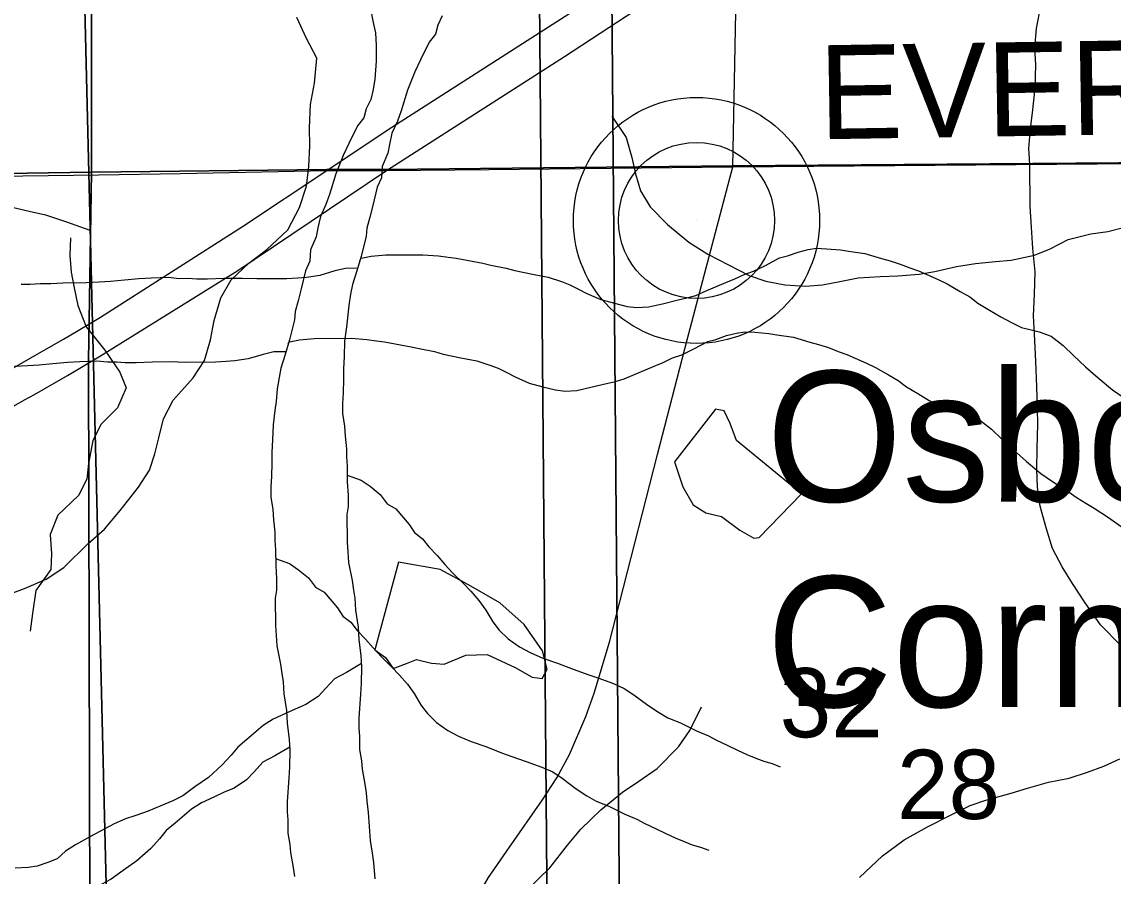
# Model space of a CAD drawing. Extents: x -21.1 to 50.3, y 0 to 22.1.
# Drawn here: x 6.48 to 7.139, y 17.385 to 17.901 of the extents above; entities that cross this region are included whole.
import ezdxf

# ---------------------------------------------------------------- set-up
doc = ezdxf.new("R2010")
doc.units = 0
for name, color, linetype in [('GM_X_County_Road', 7, 'Continuous'), ('GM_X_County_Road_Text', 7, 'Continuous'), ('GM_X_Interstate_Route', 7, 'Continuous'), ('GM_X_Minor_Lake', 7, 'Continuous'), ('GM_X_Minor_River', 7, 'Continuous'), ('GM_X_Section', 7, 'Continuous'), ('GM_X_Section_Text', 7, 'Continuous'), ('GM_X_State_Route', 7, 'Continuous'), ('GM_X_Unincorporated', 7, 'Continuous'), ('GM_X_Unincorporated_Location', 7, 'Continuous'), ('GM_X_Unincorporated_Text', 7, 'Continuous'), ('SH_Cut_Line', 7, 'Continuous')]:
    doc.layers.add(name, color=color, linetype=linetype)

msp = doc.modelspace()

# ---------------------------------------------------------------- linework, layer by layer
at = {"layer": 'GM_X_County_Road'}
for p, q in [((6.90953, 17.8137), (7.58389, 17.81891)), ((6.7621, 17.81207), (6.90953, 17.8137)), ((6.52645, 17.80868), (6.57567, 17.80968))]:
    msp.add_line(p, q, dxfattribs=at)
for points in [[(6.90953, 17.8137), (6.91225, 17.9491)], [(6.57567, 17.80968), (6.66427, 17.81148), (6.70018, 17.81138), (6.7621, 17.81207)], [(6.59765, 16.94407), (6.62083, 17.01292), (6.65371, 17.10253), (6.67303, 17.15782), (6.69358, 17.21639), (6.70468, 17.24599), (6.72523, 17.30497), (6.7388, 17.34053), (6.75215, 17.36725), (6.76186, 17.38402), (6.77456, 17.40219), (6.79449, 17.43096), (6.80312, 17.44411), (6.81093, 17.45829), (6.8208, 17.48131), (6.82573, 17.49549), (6.83498, 17.52632), (6.84135, 17.55057), (6.86396, 17.63977), (6.88205, 17.70903), (6.90953, 17.8137)], [(6.44811, 17.80768), (6.48046, 17.8081), (6.52645, 17.80868)]]:
    msp.add_lwpolyline(points, dxfattribs=at)
at = {"layer": 'GM_X_Interstate_Route'}
for points in [[(6.52734, 17.7228), (6.61326, 17.77751), (6.66427, 17.81148), (6.70057, 17.83571), (6.8083, 17.90468), (6.91231, 17.97286), (7.02146, 18.04363), (7.17586, 18.14395), (7.20054, 18.16004), (7.22207, 18.17407), (7.33433, 18.24726), (7.48634, 18.34577), (7.69968, 18.48506), (7.71733, 18.49655), (7.80078, 18.55084), (8.12382, 18.76024), (8.12551, 18.76133)], [(6.62028, 17.75763), (6.70018, 17.81138), (6.80791, 17.88035), (6.86133, 17.91555)], [(6.52748, 17.69941), (6.6104, 17.75098), (6.62028, 17.75763)], [(5.79071, 17.43558), (5.83567, 17.44526), (5.86128, 17.45116), (5.88403, 17.45672), (5.9075, 17.46281), (5.93472, 17.46979), (5.98291, 17.48305), (6.03342, 17.49864), (6.0696, 17.51064), (6.12209, 17.52926), (6.15541, 17.5418), (6.18676, 17.55398), (6.21739, 17.56617), (6.25894, 17.5839), (6.30247, 17.60396), (6.35316, 17.62778), (6.38863, 17.6457), (6.41245, 17.65806), (6.44601, 17.67606), (6.47202, 17.69051), (6.49191, 17.70199), (6.50493, 17.70944), (6.51383, 17.71475), (6.52734, 17.7228)], [(6.46088, 17.66107), (6.48155, 17.67283), (6.48747, 17.67594), (6.50736, 17.68754), (6.52748, 17.69941)]]:
    msp.add_lwpolyline(points, dxfattribs=at)
at = {"layer": 'GM_X_Minor_Lake'}
for points in [[(6.91177, 17.64822), (6.90789, 17.65845), (6.9044, 17.66601), (6.89908, 17.6671), (6.87432, 17.63533), (6.87939, 17.62018), (6.88556, 17.60922), (6.89319, 17.60436), (6.9027, 17.60217), (6.91378, 17.59391), (6.92217, 17.58905), (6.92559, 17.58947), (6.95115, 17.61592)], [(6.95115, 17.61592), (6.91177, 17.64822)], [(6.6932, 17.52155), (6.69969, 17.51705), (6.70431, 17.51026), (6.71225, 17.51337), (6.7183, 17.51571), (6.72742, 17.51352), (6.73502, 17.51283), (6.74825, 17.51827), (6.76115, 17.51877), (6.77792, 17.51095), (6.78822, 17.50497), (6.7943, 17.50427), (6.79728, 17.51), (6.79453, 17.52099), (6.78338, 17.53684), (6.76884, 17.55), (6.74977, 17.56084), (6.7326, 17.57017), (6.70752, 17.5745)], [(6.70752, 17.5745), (6.6932, 17.52155)]]:
    msp.add_lwpolyline(points, dxfattribs=at)
at = {"layer": 'GM_X_Minor_River'}
for points in [[(6.69038, 17.91021), (6.69235, 17.89996), (6.69352, 17.89465), (6.69394, 17.88706), (6.69399, 17.87756), (6.6933, 17.86654), (6.69219, 17.86045), (6.6907, 17.85437), (6.68806, 17.84865), (6.68657, 17.84333), (6.68279, 17.83837), (6.67752, 17.8277), (6.67414, 17.82047), (6.66963, 17.80943), (6.6659, 17.79687), (6.66365, 17.79078), (6.66026, 17.78354), (6.65878, 17.7767), (6.65767, 17.77137), (6.65428, 17.76338), (6.65394, 17.75654), (6.65131, 17.75082), (6.64871, 17.73979), (6.64685, 17.73257), (6.64498, 17.7261), (6.64463, 17.72116), (6.64165, 17.70899), (6.63903, 17.70023), (6.63641, 17.69186), (6.6353, 17.68616), (6.6342, 17.67931), (6.63348, 17.67171), (6.63275, 17.66639), (6.63166, 17.65765), (6.63133, 17.64853), (6.63099, 17.64093), (6.63102, 17.63447), (6.63069, 17.62649), (6.63035, 17.62003), (6.63038, 17.61395), (6.63156, 17.60636), (6.63198, 17.60029), (6.63278, 17.59269), (6.63281, 17.58775), (6.63322, 17.58206), (6.63327, 17.57256), (6.6337, 17.56459), (6.63374, 17.55775), (6.633, 17.55281), (6.6331, 17.53609), (6.63351, 17.5304), (6.63393, 17.52394), (6.63627, 17.51294), (6.63707, 17.50724), (6.63786, 17.50231), (6.63828, 17.49509), (6.63986, 17.48485), (6.64028, 17.47725), (6.64148, 17.46738), (6.64189, 17.46093), (6.64157, 17.45067), (6.64123, 17.44421), (6.64016, 17.42977), (6.6402, 17.42369), (6.64061, 17.41875), (6.64065, 17.41077)], [(7.14399, 17.52428), (7.13174, 17.5367), (7.12212, 17.55066), (7.11482, 17.56161), (7.10865, 17.57181), (7.10286, 17.58277), (7.09895, 17.59528), (7.09542, 17.60854), (7.0938, 17.61992), (7.09332, 17.63056), (7.09359, 17.64347), (7.09383, 17.65791), (7.09375, 17.66741), (7.09325, 17.6807), (7.09273, 17.6959), (7.09182, 17.7126), (7.09134, 17.72362), (7.09199, 17.73654), (7.09224, 17.75022), (7.09098, 17.76427), (7.0901, 17.77717), (7.08923, 17.78971), (7.089, 17.81516), (7.08853, 17.82465), (7.08957, 17.83682), (7.09062, 17.84633), (7.09238, 17.86116), (7.09264, 17.87522), (7.09216, 17.88548), (7.09319, 17.89726), (7.09573, 17.91096)], [(6.46887, 17.55403), (6.48147, 17.55877), (6.49447, 17.56428), (6.50522, 17.57133), (6.51988, 17.58592), (6.52989, 17.59451), (6.53918, 17.60576), (6.55041, 17.62003), (6.55703, 17.63018), (6.56022, 17.64001), (6.56265, 17.64985), (6.56549, 17.66121), (6.57136, 17.67251), (6.58334, 17.68601), (6.59034, 17.69654), (6.59395, 17.70902), (6.59604, 17.72076), (6.60005, 17.73438), (6.60629, 17.7453), (6.61708, 17.7554), (6.62784, 17.76359), (6.64057, 17.77555), (6.64761, 17.78912), (6.65199, 17.80197), (6.65331, 17.81373), (6.65388, 17.82626), (6.65368, 17.83728), (6.65427, 17.85132), (6.65675, 17.8642), (6.65813, 17.87938), (6.65186, 17.89125), (6.64597, 17.90387)], [(6.73399, 17.90488), (6.73135, 17.89917), (6.72986, 17.89384), (6.72608, 17.88889), (6.72081, 17.87822), (6.71743, 17.87098), (6.71292, 17.85994), (6.70919, 17.84739), (6.70694, 17.8413), (6.70355, 17.83406), (6.70207, 17.82721), (6.70096, 17.82189), (6.69757, 17.81389), (6.69723, 17.80705), (6.6946, 17.80134), (6.692, 17.79031), (6.69013, 17.78308), (6.68827, 17.77661), (6.68791, 17.77167), (6.68493, 17.7595), (6.68232, 17.75075), (6.6797, 17.74238), (6.67859, 17.73667), (6.67749, 17.72983), (6.67677, 17.72223), (6.67604, 17.71691), (6.67495, 17.70816), (6.67461, 17.69904), (6.67428, 17.69145), (6.67431, 17.68499), (6.67398, 17.67701), (6.67363, 17.67055), (6.67367, 17.66447), (6.67485, 17.65688), (6.67527, 17.6508), (6.67607, 17.64321), (6.6761, 17.63827), (6.67651, 17.63257), (6.67656, 17.62308), (6.67699, 17.6151), (6.67703, 17.60827), (6.67629, 17.60332), (6.67639, 17.58661), (6.6768, 17.58091), (6.67722, 17.57446), (6.67956, 17.56345), (6.68036, 17.55776), (6.68115, 17.55283), (6.68157, 17.54561), (6.68315, 17.53536), (6.68357, 17.52777), (6.68476, 17.5179), (6.68518, 17.51144), (6.68486, 17.50118), (6.68451, 17.49472), (6.68345, 17.48028), (6.68349, 17.4742), (6.6839, 17.46927), (6.68394, 17.46129)], [(6.83642, 17.84432), (6.84514, 17.83143), (6.84854, 17.81929), (6.85081, 17.80943), (6.85384, 17.79919), (6.85952, 17.78933), (6.87013, 17.77871), (6.88301, 17.76809), (6.89438, 17.76089), (6.91939, 17.748), (6.92962, 17.74458), (6.94099, 17.74231), (6.9535, 17.74155), (6.96373, 17.74231), (6.97435, 17.74421), (6.98534, 17.74649), (6.99861, 17.74725), (7.00922, 17.74763), (7.02211, 17.74877), (7.03159, 17.75028), (7.04486, 17.75332), (7.05623, 17.75522), (7.06836, 17.75636), (7.07784, 17.75712), (7.09186, 17.76015), (7.10134, 17.76394), (7.11234, 17.76964), (7.12599, 17.77305), (7.13622, 17.77457), (7.1457, 17.77685)], [(6.47138, 17.7899), (6.48432, 17.78687), (6.49421, 17.7846), (6.50678, 17.78044), (6.52101, 17.7754)], [(6.50926, 17.7707), (6.50887, 17.76008), (6.50963, 17.74985), (6.51151, 17.74036), (6.51378, 17.72974), (6.51871, 17.71685), (6.53007, 17.70282), (6.53916, 17.68954), (6.54294, 17.68006), (6.53763, 17.66793), (6.52777, 17.65806), (6.52284, 17.6482), (6.52018, 17.63417), (6.51904, 17.62469), (6.5141, 17.61483), (6.50159, 17.60307), (6.49703, 17.59131), (6.49778, 17.57955), (6.4974, 17.57007), (6.48829, 17.55755), (6.48639, 17.54352), (6.48487, 17.5329)], [(6.68419, 17.75702), (6.68494, 17.75836), (6.69103, 17.75953), (6.69978, 17.76034), (6.72223, 17.76046), (6.73175, 17.75976), (6.73747, 17.75903), (6.74242, 17.7583), (6.75842, 17.75534), (6.76338, 17.75423), (6.77252, 17.75238), (6.77786, 17.75089), (6.78853, 17.74867), (6.79806, 17.74682), (6.80607, 17.74421), (6.81103, 17.74234), (6.81637, 17.73971), (6.82133, 17.73707), (6.82973, 17.73332), (6.83811, 17.73109), (6.84574, 17.72923), (6.85145, 17.7285), (6.85868, 17.72892), (6.86704, 17.73087), (6.87654, 17.7332), (6.88187, 17.73437), (6.88719, 17.73592), (6.89251, 17.73822), (6.90542, 17.74361), (6.91073, 17.74592), (6.91643, 17.74861), (6.92213, 17.75054), (6.92934, 17.754), (6.93769, 17.7586), (6.94263, 17.75977), (6.94909, 17.76209), (6.95517, 17.76364), (6.96011, 17.76443), (6.96621, 17.76408), (6.97458, 17.76337), (6.97954, 17.76263), (6.98944, 17.76117), (6.99935, 17.75818), (7.00469, 17.75669), (7.01079, 17.75483), (7.01651, 17.75258), (7.02185, 17.75071), (7.02682, 17.74846), (7.03368, 17.74545), (7.03903, 17.74282), (7.04705, 17.73831), (7.05277, 17.73492), (7.05774, 17.73115), (7.06462, 17.72701), (7.07149, 17.72287), (7.07798, 17.71948), (7.08409, 17.71648), (7.08981, 17.71499), (7.09476, 17.71388), (7.10201, 17.71126), (7.10927, 17.7056), (7.1154, 17.69956), (7.12267, 17.69276), (7.13032, 17.68596), (7.13911, 17.67879), (7.14676, 17.67352)], [(6.68279, 17.75231), (6.67546, 17.75223), (6.669, 17.75068), (6.65988, 17.74797), (6.65189, 17.74678), (6.64657, 17.74637), (6.6401, 17.74596), (6.62183, 17.74586), (6.61307, 17.74619), (6.60203, 17.74613), (6.59214, 17.7457), (6.58567, 17.74566), (6.58033, 17.74601), (6.57501, 17.74598), (6.56853, 17.74671), (6.55826, 17.74627), (6.55065, 17.74585), (6.5419, 17.74504), (6.53353, 17.74423), (6.52668, 17.74382), (6.51868, 17.74339), (6.5046, 17.74332), (6.49737, 17.7429), (6.4909, 17.74286), (6.48481, 17.74245), (6.47948, 17.74242)], [(6.6409, 17.7065), (6.64165, 17.70784), (6.64774, 17.70902), (6.65649, 17.70983), (6.67894, 17.70995), (6.68846, 17.70924), (6.69418, 17.70851), (6.69913, 17.70778), (6.71513, 17.70483), (6.72009, 17.70372), (6.72923, 17.70187), (6.73457, 17.70038), (6.74524, 17.69815), (6.75477, 17.69631), (6.76278, 17.69369), (6.76774, 17.69182), (6.77308, 17.68919), (6.77804, 17.68656), (6.78644, 17.68281), (6.79482, 17.68057), (6.80245, 17.67872), (6.80816, 17.67799), (6.81539, 17.6784), (6.82375, 17.68035), (6.83326, 17.68268), (6.83858, 17.68385), (6.8439, 17.6854), (6.84922, 17.68771), (6.86213, 17.6931), (6.86745, 17.6954), (6.87314, 17.6981), (6.87884, 17.70003), (6.88605, 17.70348), (6.8944, 17.70809), (6.89934, 17.70925), (6.9058, 17.71157), (6.91188, 17.71312), (6.91682, 17.71391), (6.92292, 17.71356), (6.9313, 17.71285), (6.93625, 17.71212), (6.94615, 17.71065), (6.95606, 17.70767), (6.9614, 17.70618), (6.9675, 17.70431), (6.97323, 17.70206), (6.97856, 17.70019), (6.98353, 17.69794), (6.99039, 17.69494), (6.99574, 17.69231), (7.00376, 17.68779), (7.00949, 17.68441), (7.01445, 17.68064), (7.02133, 17.67649), (7.0282, 17.67235), (7.03469, 17.66897), (7.0408, 17.66596), (7.04652, 17.66448), (7.05147, 17.66336), (7.05872, 17.66074), (7.06598, 17.65509), (7.07211, 17.64904), (7.07938, 17.64224), (7.08703, 17.63545), (7.09582, 17.62828), (7.10347, 17.623), (7.11225, 17.61735), (7.1176, 17.61358), (7.12295, 17.61019), (7.12792, 17.60718), (7.1367, 17.60153), (7.14435, 17.59625)], [(6.6395, 17.70179), (6.63217, 17.70172), (6.62571, 17.70016), (6.61659, 17.69745), (6.6086, 17.69627), (6.60328, 17.69586), (6.59681, 17.69544), (6.57854, 17.69534), (6.56978, 17.69568), (6.55874, 17.69561), (6.54885, 17.69518), (6.54238, 17.69515), (6.53705, 17.6955), (6.53172, 17.69547), (6.52524, 17.69619), (6.51497, 17.69575), (6.50736, 17.69533), (6.49861, 17.69453), (6.49024, 17.69372), (6.48339, 17.6933), (6.4754, 17.69288)], [(6.67654, 17.62726), (6.68493, 17.62426), (6.69028, 17.62049), (6.6964, 17.61559), (6.70062, 17.60991), (6.70596, 17.6069), (6.71401, 17.59745), (6.71708, 17.59253), (6.72205, 17.58876), (6.72589, 17.58384), (6.73086, 17.57855), (6.73546, 17.57326), (6.74044, 17.56796), (6.74656, 17.56192), (6.75116, 17.55701), (6.75614, 17.55134), (6.76036, 17.54566), (6.76459, 17.53847), (6.76842, 17.53355), (6.77378, 17.52826), (6.78066, 17.52336), (6.78715, 17.51998), (6.79478, 17.5166), (6.80355, 17.51361), (6.81309, 17.50986), (6.82262, 17.50649), (6.82796, 17.50462), (6.8375, 17.50126), (6.84398, 17.49825), (6.84971, 17.49448), (6.85812, 17.48807), (6.86462, 17.48393), (6.87035, 17.48054), (6.87798, 17.47754), (6.88752, 17.47266), (6.89477, 17.46966), (6.89973, 17.46703), (6.90622, 17.46402), (6.91233, 17.46102), (6.91805, 17.45839), (6.92339, 17.45614), (6.92835, 17.45427), (6.93331, 17.45277), (6.93827, 17.4509)], [(6.63325, 17.57674), (6.64164, 17.57375), (6.64699, 17.56998), (6.65311, 17.56507), (6.65733, 17.5594), (6.66267, 17.55639), (6.67072, 17.54693), (6.6738, 17.54201), (6.67876, 17.53824), (6.6826, 17.53332), (6.68758, 17.52803), (6.69217, 17.52274), (6.69715, 17.51745), (6.70327, 17.5114), (6.70787, 17.50649), (6.71285, 17.50082), (6.71707, 17.49515), (6.7213, 17.48795), (6.72513, 17.48303), (6.73049, 17.47774), (6.73737, 17.47284), (6.74386, 17.46946), (6.75149, 17.46608), (6.76026, 17.46309), (6.7698, 17.45934), (6.77933, 17.45598), (6.78467, 17.45411), (6.79421, 17.45074), (6.80069, 17.44774), (6.80642, 17.44397), (6.81484, 17.43756), (6.82133, 17.43341), (6.82706, 17.43003), (6.83469, 17.42703), (6.84423, 17.42214), (6.85148, 17.41914), (6.85644, 17.41651), (6.86293, 17.41351), (6.86904, 17.4105), (6.87476, 17.40787), (6.8801, 17.40562), (6.88506, 17.40375), (6.89002, 17.40226), (6.89498, 17.40039)], [(6.68506, 17.51329), (6.67607, 17.50797), (6.66886, 17.50413), (6.66356, 17.49841), (6.65902, 17.49344), (6.65143, 17.48846), (6.64498, 17.48577), (6.63928, 17.48308), (6.63169, 17.47962), (6.62562, 17.47579), (6.61577, 17.46737), (6.61047, 17.46279), (6.60631, 17.45783), (6.60101, 17.4521), (6.59268, 17.44446), (6.58434, 17.43871), (6.57714, 17.43335), (6.57106, 17.43028), (6.56385, 17.4272), (6.55625, 17.42412), (6.54865, 17.42142), (6.54258, 17.41949), (6.53574, 17.41641), (6.52132, 17.40874), (6.51221, 17.40375), (6.50615, 17.39992), (6.50122, 17.39533), (6.49552, 17.39302), (6.48907, 17.39071), (6.48374, 17.38992), (6.47575, 17.38949)], [(6.85273, 17.44226), (6.86378, 17.44978), (6.87677, 17.46297), (6.88367, 17.47279), (6.89059, 17.48717)], [(6.64177, 17.46277), (6.63278, 17.45746), (6.62557, 17.45362), (6.62027, 17.44789), (6.61573, 17.44293), (6.60815, 17.43795), (6.60169, 17.43525), (6.59599, 17.43256), (6.5884, 17.4291), (6.58233, 17.42527), (6.57248, 17.41686), (6.56718, 17.41227), (6.56302, 17.40731), (6.55772, 17.40158), (6.54939, 17.39394), (6.54105, 17.3882), (6.53385, 17.38284), (6.52777, 17.37977), (6.52056, 17.37669), (6.51296, 17.37361), (6.50537, 17.3709), (6.49929, 17.36897), (6.49245, 17.3659), (6.47803, 17.35822)], [(6.68394, 17.46129), (6.68512, 17.45446), (6.68553, 17.44952), (6.6871, 17.44041), (6.68789, 17.4351), (6.6883, 17.43016), (6.6891, 17.42333), (6.69034, 17.40624), (6.69152, 17.39865), (6.69232, 17.39296), (6.69313, 17.38308)], [(6.98621, 17.38396), (7.00009, 17.39704), (7.01315, 17.40672), (7.02732, 17.41448), (7.04072, 17.4215), (7.05297, 17.42739), (7.06252, 17.43066), (7.07778, 17.43499), (7.0877, 17.43788), (7.10029, 17.44149), (7.11286, 17.44396), (7.12393, 17.44759), (7.13386, 17.45123), (7.14343, 17.45565)], [(6.78513, 17.37627), (6.79888, 17.38985), (6.80959, 17.40344), (6.81762, 17.41326), (6.82985, 17.42494), (6.84282, 17.43549), (6.85273, 17.44226)], [(6.64065, 17.41077), (6.64183, 17.40394), (6.64224, 17.39901), (6.64381, 17.3899), (6.6446, 17.38458)]]:
    msp.add_lwpolyline(points, dxfattribs=at)
at = {"layer": 'GM_X_Section'}
for points in [[(5.81893, 17.99203), (6.83569, 18.01448), (6.84408, 16.99761), (5.83147, 16.97938)], [(6.83569, 18.01448), (7.84977, 17.99671), (7.85852, 16.9825), (7.38497, 16.99642), (6.84408, 16.99761)], [(5.48815, 17.97251), (6.51666, 17.95921), (6.54146, 16.94121), (5.52017, 16.94387)], [(5.77564, 17.94152), (6.7924, 17.96396), (6.8008, 16.94709), (5.78818, 16.92886)], [(7.54061, 17.96333), (7.56617, 16.93816), (6.54146, 16.94121), (6.51666, 17.95921)], [(6.7924, 17.96396), (7.80649, 17.9462), (7.81523, 16.93198), (7.34169, 16.9459), (6.8008, 16.94709)]]:
    msp.add_lwpolyline(points, close=True, dxfattribs=at)
at = {"layer": 'GM_X_State_Route'}
for points in [[(6.52955, 20.9), (2.1, 20.9), (2.1, 17.74017), (2.42851, 17.74626), (2.73209, 17.75291), (3.03298, 17.75833), (3.3026, 17.76263), (3.44154, 17.76826), (3.94025, 17.77171), (5.33072, 17.79178), (6.52196, 17.81036), (6.52225, 18.35692), (6.52255, 18.97782), (6.52273, 19.34666), (6.52977, 20.39859)], [(8.9, 17.84218), (8.9, 20.9), (6.52955, 20.9), (6.52977, 20.39859), (6.52273, 19.34666), (6.52255, 18.97782), (6.52225, 18.35692), (6.52196, 17.81036), (6.66406, 17.81203), (6.69997, 17.81193), (6.90933, 17.81425), (7.58368, 17.81946), (7.86638, 17.82395), (8.25757, 17.83124)]]:
    msp.add_lwpolyline(points, close=True, dxfattribs=at)
for points in [[(8.9, 14.1), (8.9, 17.84218), (8.25757, 17.83124), (7.86638, 17.82395), (7.58368, 17.81946), (6.90933, 17.81425), (6.69997, 17.81193), (6.66406, 17.81203), (6.52196, 17.81036), (6.52053, 17.72081), (6.52013, 17.69645), (6.52222, 16.85672), (6.52315, 16.46813), (6.52123, 16.24517), (6.51982, 16.08256), (6.51595, 15.49226), (6.51465, 15.30312), (6.514, 15.09364), (6.51464, 15.03489), (6.5142, 14.9441), (6.51283, 14.60317)], [(6.51283, 14.60317), (6.5142, 14.9441), (6.51464, 15.03489), (6.514, 15.09364), (6.51465, 15.30312), (6.51595, 15.49226), (6.51982, 16.08256), (6.52123, 16.24517), (6.52315, 16.46813), (6.52222, 16.85672), (6.52013, 17.69645), (6.52053, 17.72081), (6.52196, 17.81036), (5.33072, 17.79178), (3.94025, 17.77171), (3.44154, 17.76826), (3.3026, 17.76263), (3.03298, 17.75833), (2.73209, 17.75291), (2.42851, 17.74626), (2.1, 17.74017), (2.1, 14.1)]]:
    msp.add_lwpolyline(points, dxfattribs=at)
at = {"layer": 'GM_X_Unincorporated'}
for radius in [0.0744, 0.04716]:
    msp.add_circle((6.88762, 17.78121), radius, dxfattribs=at)
at = {"layer": 'GM_X_Unincorporated_Location'}
msp.add_line((6.88762, 17.78121), (6.88762, 17.78121), dxfattribs=at)
at = {"layer": 'SH_Cut_Line'}
for points in [[(6.52955, 20.9), (2.1, 20.9), (2.1, 14.1), (6.50995, 14.1), (6.5113, 14.24348), (6.51114, 14.29418), (6.513, 14.41466), (6.51283, 14.60317), (6.5142, 14.9441), (6.51464, 15.03489), (6.514, 15.09364), (6.51465, 15.30312), (6.51595, 15.49226), (6.51982, 16.08256), (6.52123, 16.24517), (6.52315, 16.46813), (6.52222, 16.85672), (6.52013, 17.69645), (6.52053, 17.72081), (6.52196, 17.81036), (6.52225, 18.35692), (6.52255, 18.97782), (6.52273, 19.34666), (6.52977, 20.39859)], [(6.50995, 14.1), (8.9, 14.1), (8.9, 20.9), (6.52955, 20.9), (6.52977, 20.39859), (6.52273, 19.34666), (6.52255, 18.97782), (6.52225, 18.35692), (6.52196, 17.81036), (6.52053, 17.72081), (6.52013, 17.69645), (6.52222, 16.85672), (6.52315, 16.46813), (6.52123, 16.24517), (6.51982, 16.08256), (6.51595, 15.49226), (6.51465, 15.30312), (6.514, 15.09364), (6.51464, 15.03489), (6.5142, 14.9441), (6.51283, 14.60317), (6.513, 14.41466), (6.51114, 14.29418), (6.5113, 14.24348)]]:
    msp.add_lwpolyline(points, close=True, dxfattribs=at)

# ---------------------------------------------------------------- texts
at = {"layer": 'GM_X_County_Road_Text'}
msp.add_text('EVERETT', height=0.056818, rotation=0.92912, dxfattribs=at).set_placement((6.96199, 17.83024))
at = {"layer": 'GM_X_Section_Text'}
for s, p in [('32', (6.93794, 17.46873)), ('28', (7.00886, 17.41932))]:
    msp.add_text(s, height=0.041856, rotation=0.00001, dxfattribs=at).set_placement(p)
at = {"layer": 'GM_X_Unincorporated_Text'}
for s, p in [('Osborn', (6.92986, 17.61119)), ('Corners', (6.92986, 17.48702))]:
    msp.add_text(s, height=0.078977, rotation=0.00001, dxfattribs=at).set_placement(p)

doc.saveas('drawing.dxf')
